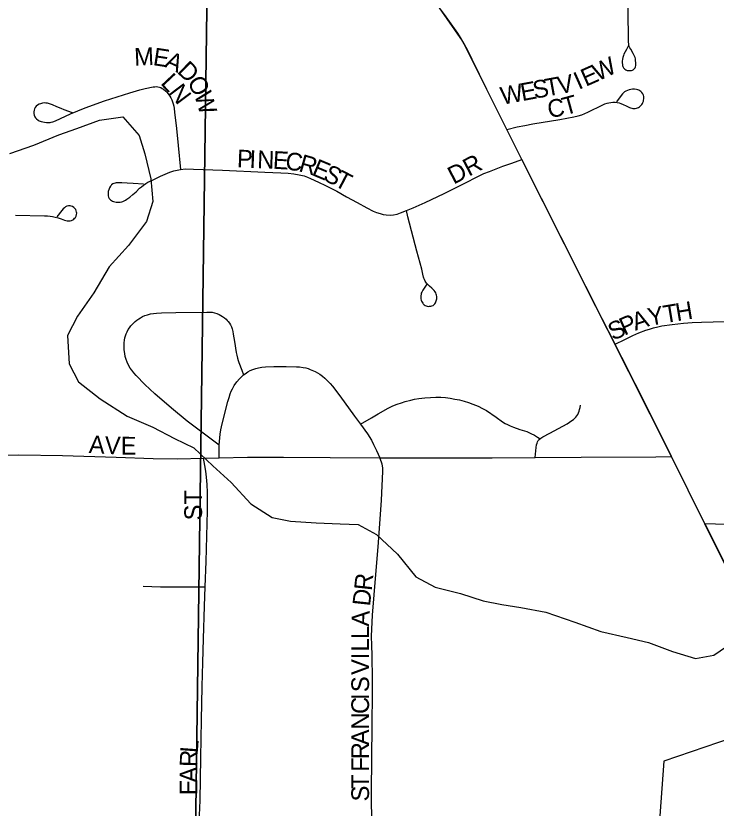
# Model space of a CAD drawing. Extents: x 0 to 34, y 0 to 22.
# Drawn here: x 5.9357 to 6.1227, y 17.9272 to 18.1386 of the extents above; entities that cross this region are included whole.
import ezdxf

# ---------------------------------------------------------------- set-up
doc = ezdxf.new("R2010")
doc.units = 0
for name, color, linetype in [('Default', 7, 'Continuous'), ('GM_X_City_Street', 7, 'Continuous'), ('GM_X_City_Street_Text', 7, 'Continuous'), ('GM_X_Corporation', 7, 'Continuous'), ('GM_X_Minor_River', 7, 'Continuous'), ('GM_X_Section', 7, 'Continuous'), ('GM_X_State_Route', 7, 'Continuous')]:
    doc.layers.add(name, color=color, linetype=linetype)

msp = doc.modelspace()

# ---------------------------------------------------------------- linework, layer by layer
at = {"layer": 'Default'}
msp.add_lwpolyline([(6.21175, 17.82109), (6.19182, 17.86034), (6.14526, 17.95216), (6.11969, 18.00306), (6.11076, 18.02099), (6.07084, 18.10026), (6.06147, 18.11896), (6.05496, 18.13197), (6.04884, 18.14072), (6.02545, 18.17135), (6.01014, 18.19175), (5.98748, 18.22193), (5.95849, 18.26057), (5.9573, 18.26217)], dxfattribs=at)
at = {"layer": 'GM_X_City_Street'}
for points in [[(6.09926, 18.1307), (6.09872, 18.12965), (6.09806, 18.12838), (6.09792, 18.12799), (6.09777, 18.12751), (6.09767, 18.12702), (6.09761, 18.12647), (6.09763, 18.12599), (6.09765, 18.12579), (6.09769, 18.12552), (6.09773, 18.12532), (6.09781, 18.12511), (6.09789, 18.12491), (6.098, 18.12472), (6.09813, 18.12455), (6.09828, 18.12439), (6.09857, 18.12416), (6.09892, 18.12404), (6.09929, 18.12398), (6.0997, 18.12398), (6.10009, 18.12404), (6.10034, 18.12413), (6.10057, 18.12424), (6.10075, 18.12438), (6.10089, 18.12455), (6.10103, 18.12475), (6.10113, 18.12502), (6.10121, 18.12532), (6.10125, 18.12563), (6.10127, 18.12604), (6.1012, 18.12671), (6.10114, 18.12714), (6.10105, 18.12745), (6.10089, 18.12787), (6.10053, 18.12856), (6.09988, 18.12969), (6.09963, 18.13008), (6.09947, 18.13045), (6.09937, 18.1309), (6.0993, 18.13181), (6.09931, 18.13309), (6.09915, 18.14479)], [(5.95084, 18.11274), (5.94866, 18.11356), (5.94781, 18.1139), (5.94667, 18.11436), (5.94552, 18.11485), (5.94466, 18.11515), (5.94418, 18.11527), (5.94375, 18.11534), (5.9433, 18.11535), (5.94283, 18.1153), (5.94233, 18.11515), (5.94194, 18.115), (5.94151, 18.11474), (5.94118, 18.11446), (5.94091, 18.11414), (5.94071, 18.11381), (5.94057, 18.11343), (5.94052, 18.11301), (5.94053, 18.11252), (5.94065, 18.11209), (5.94083, 18.11166), (5.94099, 18.11141), (5.94122, 18.11114), (5.94166, 18.11079), (5.94198, 18.11063), (5.94245, 18.11042), (5.94291, 18.1103), (5.9434, 18.1102), (5.94389, 18.11015), (5.94436, 18.11014), (5.94484, 18.11017), (5.94519, 18.11021), (5.94558, 18.1103), (5.94634, 18.11058), (5.95034, 18.11242), (5.9542, 18.11402), (5.95938, 18.11591), (5.96617, 18.11809), (5.96878, 18.11889), (5.97027, 18.11925), (5.97237, 18.11966), (5.97284, 18.1197), (5.97327, 18.11972), (5.97365, 18.1197), (5.97411, 18.11958), (5.97446, 18.11946), (5.97481, 18.11925), (5.97513, 18.11902), (5.97575, 18.11853), (5.97605, 18.11824), (5.97633, 18.11789), (5.97665, 18.11746), (5.97687, 18.11713), (5.97711, 18.11672), (5.97734, 18.11623), (5.97755, 18.11567), (5.97771, 18.1151), (5.97786, 18.1145), (5.97797, 18.11384), (5.97809, 18.11294), (5.97859, 18.1085), (5.97904, 18.10397), (5.97967, 18.09763)], [(6.0668, 18.10829), (6.06959, 18.10898), (6.07159, 18.10938), (6.07373, 18.10979), (6.081, 18.11097), (6.08467, 18.11165), (6.08586, 18.11194), (6.08681, 18.11222), (6.08763, 18.11251), (6.08845, 18.11288), (6.09241, 18.11489), (6.09298, 18.1151), (6.09358, 18.1153), (6.09403, 18.11539), (6.09455, 18.11547), (6.0951, 18.11553), (6.09573, 18.11556), (6.09623, 18.11552), (6.09684, 18.11535), (6.09728, 18.11519), (6.09783, 18.11498), (6.09864, 18.11459), (6.09952, 18.11414), (6.10045, 18.11389), (6.10106, 18.11389), (6.10139, 18.11393), (6.1017, 18.11404), (6.10195, 18.11416), (6.10221, 18.11432), (6.10244, 18.11451), (6.10267, 18.11474), (6.10285, 18.11496), (6.10303, 18.11524), (6.10316, 18.11552), (6.10327, 18.11582), (6.10333, 18.11613), (6.10336, 18.11643), (6.10337, 18.11677), (6.10335, 18.1171), (6.10327, 18.11745), (6.10312, 18.11776), (6.10283, 18.11815), (6.10258, 18.1184), (6.10235, 18.11858), (6.10209, 18.11874), (6.10181, 18.11888), (6.10145, 18.11899), (6.1009, 18.11907), (6.10039, 18.11905), (6.09996, 18.11899), (6.0995, 18.11889), (6.09903, 18.11872), (6.09858, 18.11852), (6.09826, 18.11834), (6.09795, 18.11809), (6.09767, 18.1178), (6.09732, 18.11739), (6.09605, 18.11566)], [(6.03998, 18.08665), (6.04178, 18.08736), (6.04499, 18.0888), (6.05004, 18.09123), (6.05325, 18.0928), (6.05563, 18.09399), (6.05909, 18.09576), (6.06069, 18.0965), (6.06217, 18.09711), (6.06571, 18.09847), (6.06815, 18.09932), (6.07084, 18.10026)], [(5.96978, 18.09372), (5.96702, 18.09384), (5.96543, 18.09392), (5.96401, 18.094), (5.96327, 18.09403), (5.96253, 18.094), (5.96222, 18.09396), (5.96189, 18.09386), (5.96165, 18.09374), (5.9613, 18.09347), (5.96113, 18.09331), (5.96099, 18.09312), (5.96074, 18.09271), (5.96062, 18.09246), (5.96051, 18.0922), (5.96046, 18.09197), (5.96039, 18.0917), (5.96035, 18.09143), (5.96033, 18.09111), (5.96037, 18.09059), (5.96046, 18.0902), (5.9606, 18.08989), (5.96079, 18.08967), (5.96097, 18.08948), (5.96123, 18.08929), (5.9615, 18.08915), (5.96179, 18.08903), (5.96214, 18.08895), (5.96253, 18.08888), (5.96305, 18.08887), (5.96358, 18.08891), (5.96399, 18.08899), (5.96432, 18.08909), (5.96465, 18.08924), (5.96502, 18.08944), (5.96539, 18.08967), (5.96619, 18.09025), (5.96699, 18.0909), (5.96788, 18.09168), (5.96877, 18.09258), (5.96923, 18.09301), (5.96978, 18.09344), (5.97039, 18.09384), (5.97097, 18.09418), (5.972, 18.09469), (5.97433, 18.09581), (5.97558, 18.09637), (5.97687, 18.09686), (5.97786, 18.09721), (5.97875, 18.09745), (5.97967, 18.09763)], [(5.97967, 18.09763), (5.981, 18.09775), (5.98318, 18.09771), (5.99087, 18.09742), (6.00219, 18.09693), (6.00649, 18.09671), (6.00839, 18.09661), (6.00991, 18.09644), (6.01139, 18.0962), (6.01271, 18.09587), (6.01357, 18.09558), (6.01443, 18.09521), (6.01656, 18.09426), (6.0184, 18.09337), (6.02138, 18.09178), (6.02402, 18.09032), (6.02685, 18.08876), (6.02944, 18.08736), (6.03109, 18.0865), (6.03203, 18.08613), (6.03297, 18.08586), (6.0338, 18.08563), (6.03463, 18.08551), (6.03565, 18.08543), (6.03656, 18.08551), (6.0375, 18.08572), (6.03845, 18.08605), (6.03998, 18.08665)], [(5.9356, 18.08544), (5.94333, 18.08527), (5.9442, 18.08523), (5.94491, 18.08517), (5.94554, 18.08507), (5.94624, 18.0849), (5.94702, 18.0847), (5.94778, 18.08445), (5.94867, 18.0841), (5.94904, 18.08398), (5.94939, 18.08391), (5.94976, 18.08388), (5.95021, 18.08392), (5.9506, 18.08402), (5.95093, 18.08419), (5.95121, 18.08437), (5.95142, 18.08458), (5.95161, 18.08482), (5.95179, 18.08519), (5.95191, 18.0856), (5.95196, 18.08593), (5.95193, 18.08624), (5.95185, 18.08655), (5.95171, 18.0869), (5.95148, 18.08723), (5.95121, 18.0875), (5.95086, 18.0877), (5.95051, 18.08784), (5.95022, 18.08789), (5.9498, 18.08789), (5.94936, 18.08778), (5.94901, 18.08762), (5.94868, 18.08739), (5.94838, 18.08714), (5.94801, 18.08669), (5.94667, 18.08494)], [(6.04548, 18.06698), (6.04439, 18.06539), (6.0441, 18.06487), (6.04398, 18.06456), (6.0439, 18.06429), (6.04384, 18.06391), (6.04384, 18.06349), (6.04388, 18.06312), (6.04396, 18.06277), (6.04406, 18.06249), (6.04417, 18.06224), (6.04434, 18.06195), (6.04451, 18.06172), (6.04477, 18.06152), (6.04503, 18.06134), (6.04529, 18.06121), (6.04558, 18.06113), (6.04588, 18.06108), (6.0462, 18.06109), (6.0465, 18.06112), (6.04682, 18.06121), (6.04717, 18.06135), (6.04739, 18.06154), (6.04756, 18.06173), (6.04773, 18.06198), (6.04787, 18.06228), (6.04797, 18.06253), (6.04805, 18.06284), (6.0481, 18.06313), (6.04811, 18.06347), (6.04808, 18.06375), (6.04803, 18.06407), (6.04794, 18.06435), (6.04783, 18.06467), (6.04768, 18.06491), (6.04737, 18.06532), (6.04707, 18.06565), (6.04675, 18.06594), (6.04612, 18.0665), (6.0457, 18.06692), (6.04538, 18.06729), (6.04517, 18.06755), (6.045, 18.06782), (6.0448, 18.06823), (6.04467, 18.06856), (6.04459, 18.06889), (6.04439, 18.06966), (6.04407, 18.07098), (6.0428, 18.07579), (6.04041, 18.085), (6.03998, 18.08665)], [(5.96461, 18.05051), (5.96464, 18.05137), (5.96471, 18.05202), (5.96483, 18.05264), (5.96501, 18.0532), (5.96519, 18.05375), (5.96544, 18.05431), (5.96573, 18.05486), (5.96606, 18.05538), (5.96643, 18.05586), (5.96673, 18.05622), (5.9671, 18.05661), (5.96755, 18.05704), (5.96801, 18.05737), (5.96858, 18.05778), (5.96902, 18.05805), (5.96956, 18.05836), (5.97019, 18.05863), (5.97087, 18.05885), (5.97163, 18.05906), (5.97243, 18.0592), (5.97325, 18.0593), (5.97464, 18.05937), (5.97846, 18.05945), (5.98673, 18.05957), (5.98746, 18.05956), (5.98813, 18.05949), (5.98873, 18.05939), (5.98935, 18.05919), (5.98996, 18.05894), (5.99048, 18.05868), (5.99091, 18.05841), (5.99141, 18.05805), (5.99184, 18.05769), (5.99216, 18.05733), (5.99243, 18.05701), (5.99274, 18.05659), (5.99303, 18.05612), (5.99329, 18.05564), (5.99344, 18.05509), (5.99366, 18.05433), (5.99377, 18.05364), (5.9941, 18.05174), (5.99457, 18.04878), (5.9947, 18.04806), (5.99488, 18.04725), (5.99505, 18.04667), (5.99526, 18.04606), (5.99604, 18.04403), (5.99653, 18.04277)], [(6.09569, 18.05096), (6.09827, 18.05222), (6.10041, 18.05326), (6.10209, 18.05398), (6.1039, 18.05469), (6.10489, 18.05501), (6.106, 18.05534), (6.10711, 18.05563), (6.10817, 18.05584), (6.11097, 18.05625), (6.11397, 18.05662), (6.11628, 18.05679), (6.11874, 18.05687), (6.13118, 18.05725)], [(5.99002, 18.02403), (5.98612, 18.02697), (5.98147, 18.03046), (5.97724, 18.03387), (5.97284, 18.03774), (5.9702, 18.04025), (5.96783, 18.04261), (5.96719, 18.04333), (5.96665, 18.04401), (5.96624, 18.04462), (5.96584, 18.04534), (5.96548, 18.04614), (5.96519, 18.04693), (5.96495, 18.04773), (5.96478, 18.04847), (5.96465, 18.04946), (5.9646, 18.05015), (5.96461, 18.05051)], [(5.99653, 18.04277), (5.99694, 18.04311), (5.99766, 18.04361), (5.99832, 18.04397), (5.99901, 18.04426), (5.99982, 18.04453), (6.0005, 18.0447), (6.00137, 18.04484), (6.00235, 18.04494), (6.00464, 18.04504), (6.00791, 18.04505), (6.01063, 18.04498), (6.01149, 18.04492), (6.01244, 18.0448), (6.01312, 18.04466), (6.01374, 18.04447), (6.01428, 18.04427), (6.01564, 18.04365), (6.01629, 18.0433), (6.01687, 18.04295), (6.01756, 18.04244), (6.01823, 18.04188), (6.01914, 18.04105), (6.01964, 18.04053), (6.02024, 18.03979), (6.02222, 18.03716), (6.02617, 18.03177), (6.0277, 18.02964)], [(5.99002, 18.02403), (5.99007, 18.02504), (5.99027, 18.02697), (5.99048, 18.02816), (5.99081, 18.02976), (5.99233, 18.03569), (5.99265, 18.03678), (5.99294, 18.0377), (5.99324, 18.03844), (5.99352, 18.03906), (5.99401, 18.03992), (5.99474, 18.04093), (5.99542, 18.04171), (5.99653, 18.04277)], [(6.0277, 18.02964), (6.03068, 18.03137), (6.03244, 18.0324), (6.03512, 18.03392), (6.03639, 18.0345), (6.03754, 18.03495), (6.03865, 18.03532), (6.03966, 18.03565), (6.04116, 18.03606), (6.04215, 18.03627), (6.0433, 18.03647), (6.04494, 18.03668), (6.04641, 18.03679), (6.04786, 18.03684), (6.04921, 18.03681), (6.05041, 18.03672), (6.05169, 18.03656), (6.05296, 18.03635), (6.05414, 18.03609), (6.05539, 18.03578), (6.05654, 18.03542), (6.05769, 18.035), (6.05915, 18.0344), (6.06032, 18.03385), (6.06138, 18.03329), (6.06396, 18.0315), (6.06569, 18.03027), (6.06633, 18.02986), (6.06696, 18.02953), (6.06774, 18.02918), (6.06861, 18.02883), (6.0703, 18.02822), (6.07214, 18.02764), (6.07326, 18.02719), (6.0742, 18.02669), (6.07502, 18.02616), (6.07569, 18.02573)], [(6.07569, 18.02573), (6.07593, 18.02591), (6.07643, 18.02623), (6.07828, 18.02724), (6.0829, 18.02977), (6.08358, 18.03021), (6.08419, 18.03062), (6.08457, 18.0309), (6.08491, 18.03118), (6.08525, 18.0315), (6.08553, 18.03185), (6.08576, 18.03222), (6.08597, 18.03266), (6.08611, 18.03308), (6.08623, 18.03356), (6.08635, 18.03413), (6.08646, 18.03475)], [(6.0277, 18.02964), (6.02958, 18.02704), (6.03064, 18.02533), (6.03125, 18.02422), (6.03204, 18.02264), (6.03292, 18.02068)], [(6.07435, 18.02072), (6.07462, 18.02344), (6.07475, 18.02412), (6.07487, 18.02459), (6.07501, 18.02494), (6.07521, 18.02529), (6.07542, 18.02552), (6.07569, 18.02573)], [(5.98999, 18.02068), (5.98999, 18.02199), (5.98999, 18.02319), (5.99002, 18.02403)], [(5.86131, 18.02159), (5.86501, 18.0216), (5.88086, 18.0216), (5.89904, 18.02156), (5.91824, 18.0214), (5.9365, 18.02145), (5.94813, 18.02125), (5.96252, 18.0208), (5.9724, 18.0205), (5.97897, 18.02043), (5.98585, 18.02059)], [(5.98585, 18.02059), (5.98999, 18.02068)], [(5.98629, 17.9862), (5.9865, 17.99303), (5.98671, 17.99974), (5.98687, 18.00652), (5.98687, 18.0092), (5.98687, 18.01141), (5.98678, 18.01355), (5.98662, 18.01553), (5.98641, 18.01709), (5.98617, 18.01861), (5.98585, 18.02059)], [(5.98999, 18.02068), (5.99755, 18.02081), (6.0072, 18.0208), (6.01963, 18.02075), (6.03292, 18.02068)], [(6.03028, 17.89733), (6.03053, 17.90716), (6.0307, 17.91438), (6.03079, 17.92211), (6.0307, 17.93161), (6.03082, 17.94921), (6.03093, 17.95791), (6.03094, 17.96142), (6.03085, 17.96796), (6.03077, 17.97059), (6.03071, 17.97302), (6.03077, 17.97495), (6.03098, 17.97865), (6.03139, 17.98408), (6.03253, 17.99806), (6.03331, 18.00937), (6.03374, 18.01698), (6.03372, 18.01788), (6.03364, 18.01854), (6.03354, 18.019), (6.03336, 18.01954), (6.03292, 18.02068)], [(6.03292, 18.02068), (6.04497, 18.02065), (6.06285, 18.02066), (6.07435, 18.02072)], [(6.07435, 18.02072), (6.08662, 18.02079), (6.10663, 18.02096), (6.11076, 18.02099)], [(5.96967, 17.98637), (5.97432, 17.98625), (5.98332, 17.98621), (5.98629, 17.9862)], [(5.98301, 17.92138), (5.98336, 17.92175), (5.98355, 17.92198), (5.98399, 17.92257), (5.98416, 17.92286), (5.9843, 17.92312), (5.98447, 17.92353), (5.98459, 17.92397), (5.98466, 17.92436), (5.98471, 17.92483), (5.98475, 17.92532), (5.98487, 17.92728), (5.98493, 17.92924), (5.98512, 17.94072), (5.98532, 17.95064), (5.98548, 17.95961), (5.98564, 17.96602), (5.98586, 17.97235), (5.98613, 17.98111), (5.98629, 17.9862)]]:
    msp.add_lwpolyline(points, dxfattribs=at)
at = {"layer": 'GM_X_Corporation'}
msp.add_lwpolyline([(6.3193, 18.12893), (6.3007, 18.14021), (6.2649, 18.16289), (6.25482, 18.14911), (6.2515, 18.12969), (6.26528, 18.12708), (6.26522, 18.12282), (6.26874, 18.06114), (6.26677, 18.06089), (6.2648, 18.06064), (6.26054, 18.06052), (6.25562, 18.06045), (6.24095, 18.06026), (6.23658, 17.95776), (6.22313, 17.95729), (6.18424, 17.9677), (6.17972, 17.97255), (6.16927, 17.97439), (6.15554, 17.97807), (6.14257, 18.00229), (6.11969, 18.00306), (6.14526, 17.95216), (6.10876, 17.93971), (6.10567, 17.89838)], dxfattribs=at)
at = {"layer": 'GM_X_Minor_River'}
for points in [[(5.93407, 18.10183), (5.94054, 18.10406), (5.9472, 18.10686), (5.95196, 18.10853), (5.95804, 18.11076), (5.96431, 18.11166), (5.96864, 18.10669), (5.97012, 18.10175), (5.97178, 18.0951), (5.97231, 18.08902), (5.97056, 18.08372), (5.96577, 18.07731), (5.96061, 18.07165), (5.95657, 18.06466), (5.95216, 18.05843), (5.94947, 18.05333), (5.94998, 18.04574), (5.95241, 18.04098), (5.95826, 18.03638), (5.96544, 18.03177), (5.97225, 18.02887), (5.97811, 18.02579), (5.98321, 18.02329), (5.9883, 18.01851), (5.9932, 18.0141), (5.99847, 18.00837), (6.00414, 18.00472), (6.00906, 18.00374), (6.01589, 18.00331), (6.02234, 18.00307), (6.02708, 18.00284), (6.032, 18.00015), (6.03765, 17.99498), (6.04254, 17.98888), (6.04764, 17.98618)], [(6.04764, 17.98618), (6.05446, 17.98442), (6.06052, 17.98248), (6.06544, 17.98149), (6.07056, 17.98069), (6.07719, 17.97951), (6.08495, 17.97679), (6.09195, 17.97427), (6.09896, 17.9727), (6.10464, 17.97133), (6.11108, 17.969), (6.11714, 17.96706), (6.12207, 17.96797), (6.12856, 17.97248)]]:
    msp.add_lwpolyline(points, dxfattribs=at)
at = {"layer": 'GM_X_Section'}
for points in [[(5.99052, 18.41894), (5.98372, 17.92012), (5.4644, 17.92291), (5.46396, 18.4161)], [(6.50305, 18.41943), (6.4928, 17.91626), (5.98372, 17.92012), (5.99052, 18.41894)]]:
    msp.add_lwpolyline(points, close=True, dxfattribs=at)
at = {"layer": 'GM_X_State_Route'}
for points in [[(6.0975, 18.04739), (6.09569, 18.05096), (6.09058, 18.06106), (6.08127, 18.07964), (6.07084, 18.10026), (6.0668, 18.10829), (6.06147, 18.11896), (6.05756, 18.12698), (6.05649, 18.12916), (6.0554, 18.13118), (6.05443, 18.13286), (6.0537, 18.13397), (6.05197, 18.13644), (6.05016, 18.13895), (6.04884, 18.14072), (6.04367, 18.14733), (6.02545, 18.17135), (6.01014, 18.19175), (6.004, 18.1999), (5.98748, 18.22193), (5.97463, 18.23897), (5.95849, 18.26057)], [(6.11969, 18.00306), (6.11076, 18.02099), (6.10452, 18.03351), (6.0975, 18.04739)], [(6.19182, 17.86034), (6.18336, 17.87709), (6.17266, 17.89814), (6.16834, 17.90664), (6.1572, 17.92853), (6.15186, 17.93906), (6.14526, 17.95216), (6.13993, 17.96261), (6.13086, 17.98053), (6.11969, 18.00306)]]:
    msp.add_lwpolyline(points, dxfattribs=at)

# ---------------------------------------------------------------- texts
at = {"layer": 'GM_X_City_Street_Text'}
for s, height, rotation, p in [('M', 0.00473, 2.5687, (5.96741, 18.12525)), ('E', 0.00473, 351.3058, (5.97216, 18.12548)), ('A', 0.00473, 335.5271, (5.97513, 18.12508)), ('W', 0.00473, 25.4917, (6.09108, 18.12106)), ('D', 0.00473, 315.8348, (5.97857, 18.12359)), ('E', 0.00473, 23.8515, (6.08789, 18.11965)), ('L', 0.00473, 313.2222, (5.97416, 18.12052)), ('V', 0.00473, 11.0279, (6.08079, 18.11766)), ('I', 0.00473, 23.9877, (6.08599, 18.11881)), ('N', 0.00473, 306.8743, (5.97636, 18.1182)), ('O', 0.00473, 299.4792, (5.98134, 18.12097)), ('E', 0.00473, 10.4367, (6.0709, 18.11584)), ('S', 0.00473, 10.4099, (6.07418, 18.11645)), ('T', 0.00473, 10.4229, (6.07746, 18.11705)), ('W', 0.00473, 286.9247, (5.98328, 18.1176)), ('W', 0.00473, 10.4131, (6.06557, 18.11486)), ('C', 0.00473, 8.4803, (6.07801, 18.11135)), ('T', 0.00473, 15.4477, (6.08234, 18.11204)), ('P', 0.00473, 357.8415, (5.99469, 18.09819)), ('I', 0.00473, 357.8142, (5.99802, 18.09806)), ('N', 0.00473, 357.831, (6.0001, 18.09798)), ('E', 0.00473, 356.5004, (6.00424, 18.09783)), ('C', 0.00473, 352.9141, (6.00749, 18.09763)), ('R', 0.00473, 343.8078, (6.01101, 18.09721)), ('E', 0.00473, 337.2246, (6.01448, 18.09621)), ('DR', 0.004735, 27.7576, (6.05262, 18.09352)), ('S', 0.00473, 332.8485, (6.01747, 18.09496)), ('T', 0.00473, 332.3229, (6.02042, 18.09344)), ('T', 0.00473, 9.4668, (6.10896, 18.05656)), ('H', 0.00473, 9.4408, (6.11224, 18.0571)), ('A', 0.00473, 18.8289, (6.10111, 18.05453)), ('Y', 0.00473, 10.127, (6.10487, 18.05583)), ('S', 0.00473, 23.9985, (6.09512, 18.05186)), ('P', 0.00473, 24.0118, (6.09817, 18.05321)), ('A', 0.00473, 356.8735, (5.95513, 18.02194)), ('V', 0.00473, 357.7748, (5.95937, 18.02171)), ('E', 0.00473, 359.6942, (5.96371, 18.02154)), ('ST', 0.004735, 90, (5.98543, 18.00396)), ('R', 0.00473, 83.869, (6.03071, 17.98506)), ('D', 0.00473, 84.0219, (6.03028, 17.98092)), ('A', 0.00473, 88.0326, (6.03003, 17.9756)), ('L', 0.00473, 89.9727, (6.03003, 17.9723)), ('L', 0.00473, 89.9956, (6.03003, 17.96897)), ('I', 0.00473, 89.9563, (6.03003, 17.96688)), ('V', 0.00473, 89.9928, (6.03003, 17.96272)), ('S', 0.00473, 90, (6.03003, 17.95813)), ('C', 0.00473, 89.9757, (6.03002, 17.9523)), ('I', 0.00473, 90.0031, (6.03003, 17.95605)), ('N', 0.00473, 89.9781, (6.03002, 17.94813)), ('A', 0.00473, 89.9781, (6.03002, 17.94396)), ('L', 0.00473, 85.9806, (5.98429, 17.94179)), ('R', 0.00473, 89.994, (6.03002, 17.94022)), ('R', 0.00473, 88.3967, (5.98419, 17.9381)), ('F', 0.00473, 89.9727, (6.03002, 17.93688)), ('A', 0.00473, 89.9344, (5.98419, 17.93396)), ('E', 0.00473, 89.9453, (5.98418, 17.93063)), ('T', 0.00473, 89.9956, (6.03002, 17.9323)), ('S', 0.00473, 89.9727, (6.03002, 17.92896))]:
    msp.add_text(s, height=height, rotation=rotation, dxfattribs=at).set_placement(p)

doc.saveas('drawing.dxf')
